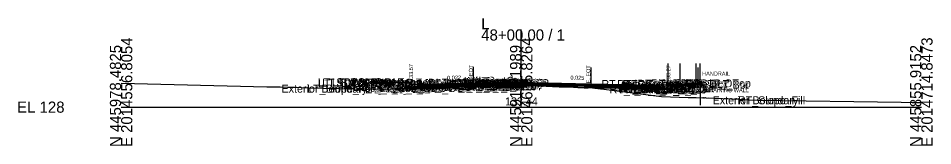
# Model space of a CAD drawing. Extents: x -26 to 4203, y -10 to 9526.
# Drawn here: x 2974.3 to 3202.8, y 7990.3 to 8022.3 of the extents above; entities that cross this region are included whole.
import ezdxf

# ---------------------------------------------------------------- set-up
doc = ezdxf.new("R2010")
doc.units = 0
for name, color, linetype in [('Default', 7, 'Continuous'), ('Exist CMT Pavement', 7, 'Continuous'), ('Exist Cross Section Cell', 7, 'Continuous'), ('Exist XS Center Line Elevation Label', 7, 'Continuous'), ('Exist XS Ground Line', 7, 'Continuous'), ('Prop CMT Conc Surface', 7, 'Continuous'), ('Prop CMT Concrete Structures', 7, 'Continuous'), ('Prop CMT Pvmt Course 1', 7, 'Continuous'), ('Prop CMT Pvmt Course 1 CG', 7, 'Continuous'), ('Prop CMT Pvmt Course 1 Wedge', 7, 'Continuous'), ('Prop CMT Pvmt Course 2', 7, 'Continuous'), ('Prop CMT Pvmt Course 2 Wedge', 7, 'Continuous'), ('Prop CMT Pvmt Course 3', 7, 'Continuous'), ('Prop CMT Pvmt Course 3 Wedge', 7, 'Continuous'), ('Prop CMT Pvmt Surface', 7, 'Continuous'), ('Prop CMT Pvmt Wedge Surface 1', 7, 'Continuous'), ('Prop CMT Pvmt Wedge Surface 2', 7, 'Continuous'), ('Prop CMT Pvmt Wedge Surface 3', 7, 'Continuous'), ('Prop CMT Slope Grass', 7, 'Continuous'), ('Prop CMT Subgrade Earthwork', 7, 'Continuous'), ('Prop XS Hydro Elevations', 7, 'Continuous'), ('Prop XS Label Text', 7, 'Continuous'), ('Prop XS Retaining Wall', 7, 'Continuous'), ('Prop XS SE Text', 7, 'Continuous'), ('Prop XS Side Slope Text', 7, 'Continuous'), ('Prop XS Vertical Lines', 7, 'Continuous'), ('Scratch_Level_0', 7, 'Continuous'), ('Scratch_Level_1', 7, 'Continuous'), ('Scratch_Level_3', 7, 'Continuous')]:
    doc.layers.add(name, color=color, linetype=linetype)

msp = doc.modelspace()

# ---------------------------------------------------------------- linework, layer by layer
at = {"layer": 'Exist CMT Pavement'}
for p, q in [((3088.01, 8005.08), (3089.91, 8005.18)), ((3089.91, 8005.18), (3092.07, 8005.25)), ((3092.07, 8005.25), (3095.35, 8005.35)), ((3095.35, 8005.35), (3098.32, 8005.41)), ((3098.32, 8005.41), (3100.07, 8005.45)), ((3111.65, 8005.06), (3116.69, 8004.85)), ((3116.69, 8004.85), (3117.36, 8004.95))]:
    msp.add_line(p, q, dxfattribs=at)
msp.add_lwpolyline([(3100.07, 8005.45), (3104.64, 8005.31), (3111.65, 8005.06)], dxfattribs=at)
at = {"layer": 'Exist Cross Section Cell'}
for p, q in [((3100, 8000), (3100, 8019.51)), ((3000, 8000), (3100, 8000)), ((3100, 8000), (3200, 8000))]:
    msp.add_line(p, q, dxfattribs=at)
at = {"layer": 'Exist XS Ground Line'}
msp.add_lwpolyline([(3000, 8006.05), (3036.39, 8005.09), (3039.77, 8005.08), (3041.58, 8005.03), (3043.19, 8004.99), (3046.8, 8004.88), (3058.18, 8004.58), (3064.65, 8004.5), (3065.83, 8004.51), (3072.44, 8004.58), (3082.81, 8004.64), (3084.94, 8004.69), (3085.67, 8004.8), (3087.4, 8005.02), (3087.7, 8005.06), (3088.83, 8005.12), (3089.91, 8005.18), (3091.24, 8005.22), (3092.07, 8005.25), (3094.69, 8005.33), (3095.35, 8005.35), (3098.32, 8005.41), (3099.56, 8005.43), (3100.07, 8005.45), (3100.63, 8005.43), (3101.5, 8005.41), (3103.48, 8005.35), (3104.13, 8005.33), (3104.64, 8005.31), (3107.8, 8005.19), (3109.46, 8005.13), (3111.28, 8005.07), (3111.65, 8005.06), (3113.07, 8005.01), (3114.15, 8004.95), (3115.7, 8004.88), (3116.69, 8004.85), (3117.36, 8004.95), (3117.79, 8004.87), (3118.39, 8004.77), (3119.81, 8004.6), (3120.23, 8004.56), (3120.65, 8004.49), (3135.05, 8002.67), (3141.76, 8002.44), (3143.72, 8002.4), (3146.24, 8002.34), (3154.42, 8001.97), (3156.7, 8001.84), (3159.37, 8001.79), (3194.96, 8001.22), (3197.74, 8001.18), (3200, 8001.15)], dxfattribs=at)
at = {"layer": 'Prop CMT Conc Surface'}
for points in [[(3067.96, 8006.16), (3062.96, 8006.26)], [(3072.46, 8005.57), (3072.46, 8006.07), (3071.96, 8006.07)], [(3074.46, 8005.7), (3072.46, 8005.57)], [(3136.75, 8005.27), (3136.75, 8005.77), (3137.25, 8005.77)], [(3134.75, 8005.4), (3136.75, 8005.27)]]:
    msp.add_lwpolyline(points, dxfattribs=at)
at = {"layer": 'Prop CMT Concrete Structures'}
for points in [[(3062.96, 8005.93), (3062.96, 8006.26)], [(3062.96, 8006.26), (3067.96, 8006.16)], [(3067.96, 8005.83), (3062.96, 8005.93)], [(3067.96, 8006.16), (3067.96, 8005.83)], [(3074.46, 8005.7), (3072.46, 8005.57), (3072.46, 8006.07), (3071.96, 8006.07)], [(3071.96, 8006.07), (3071.96, 8005.06), (3074.46, 8005.11)], [(3074.46, 8005.11), (3074.46, 8005.7)], [(3096, 8006.37), (3095.99, 8006.53), (3095.24, 8006.79), (3094, 8006.82), (3092.76, 8006.5), (3092.01, 8006.26), (3092, 8006.09)], [(3092, 8006.09), (3096, 8006.37)], [(3134.75, 8005.4), (3136.75, 8005.27), (3136.75, 8005.77), (3137.25, 8005.77)], [(3137.25, 8005.77), (3137.25, 8004.75)], [(3143.75, 8005.9), (3138.75, 8005.8)], [(3138.75, 8005.8), (3138.75, 8005.46)], [(3138.75, 8005.46), (3143.75, 8005.56)], [(3143.75, 8005.9), (3143.75, 8005.56)], [(3144.75, 8005.59), (3144.75, 8005.93)], [(3134.75, 8004.81), (3134.75, 8005.4)], [(3137.25, 8004.75), (3134.75, 8004.81)]]:
    msp.add_lwpolyline(points, dxfattribs=at)
at = {"layer": 'Prop CMT Pvmt Course 1'}
for points in [[(3092, 8006.09), (3074.46, 8005.7)], [(3074.46, 8005.45), (3092, 8005.84)], [(3074.46, 8005.7), (3074.46, 8005.45)], [(3092, 8006.09), (3096, 8006.37)], [(3096, 8006.12), (3092, 8005.84)], [(3092, 8005.84), (3092, 8006.09)], [(3092, 8005.84), (3092, 8006.09)], [(3092, 8005.97), (3092, 8005.84), (3092, 8005.84)], [(3096, 8006.37), (3096, 8006.12)], [(3096, 8006.37), (3134.75, 8005.4)], [(3096, 8006.12), (3096, 8006.37)], [(3117.36, 8005.71), (3096, 8006.24)], [(3096, 8006.24), (3096, 8006.12), (3096, 8006.12)], [(3117.36, 8005.58), (3117.36, 8005.71)], [(3134.75, 8005.15), (3120.86, 8005.49)], [(3134.75, 8005.4), (3134.75, 8005.15)]]:
    msp.add_lwpolyline(points, dxfattribs=at)
at = {"layer": 'Prop CMT Pvmt Course 1 CG'}
for points in [[(3074.46, 8005.11), (3071.46, 8005.05), (3071.12, 8004.71)], [(3071.12, 8004.71), (3074.46, 8004.78)], [(3074.46, 8004.78), (3074.46, 8005.11)], [(3134.75, 8004.81), (3137.75, 8004.74), (3138.09, 8004.4)], [(3134.75, 8004.48), (3134.75, 8004.81)], [(3138.09, 8004.4), (3134.75, 8004.48)]]:
    msp.add_lwpolyline(points, dxfattribs=at)
at = {"layer": 'Prop CMT Pvmt Course 1 Wedge'}
for points in [[(3092, 8005.97), (3092, 8005.84)], [(3096, 8006.12), (3096, 8006.24)], [(3096, 8006.24), (3098.32, 8006.18), (3099.56, 8006.15), (3100.07, 8006.14), (3100.63, 8006.13), (3101.5, 8006.1), (3103.48, 8006.05), (3104.13, 8006.04), (3104.64, 8006.02), (3107.53, 8005.95), (3107.8, 8005.95), (3109.46, 8005.9), (3111, 8005.87), (3111.28, 8005.86), (3111.65, 8005.85), (3113.07, 8005.81), (3114.15, 8005.79), (3115.7, 8005.75), (3116.6, 8005.73), (3116.69, 8005.72), (3117.36, 8005.71)], [(3117.36, 8005.58), (3116.69, 8005.6), (3116.6, 8005.6), (3115.7, 8005.62), (3114.15, 8005.66), (3113.07, 8005.69), (3111.65, 8005.72), (3111.28, 8005.73), (3111, 8005.74), (3109.46, 8005.78), (3107.8, 8005.82), (3107.53, 8005.83), (3104.64, 8005.9), (3104.13, 8005.91), (3103.48, 8005.93), (3101.5, 8005.98), (3100.63, 8006), (3100.07, 8006.01), (3099.56, 8006.03), (3098.32, 8006.06), (3096, 8006.12)], [(3117.36, 8005.71), (3117.36, 8005.58)]]:
    msp.add_lwpolyline(points, dxfattribs=at)
at = {"layer": 'Prop CMT Pvmt Course 2'}
for points in [[(3092, 8005.84), (3074.46, 8005.45)], [(3074.46, 8005.11), (3092, 8005.51)], [(3092, 8005.84), (3096, 8006.12)], [(3092, 8005.51), (3092, 8005.84)], [(3096, 8005.78), (3092, 8005.51)], [(3096, 8006.12), (3096, 8005.78)], [(3117.36, 8005.25), (3117.36, 8005.58)], [(3117.36, 8005.58), (3134.75, 8005.15)], [(3074.46, 8005.45), (3074.46, 8005.11)], [(3134.75, 8004.81), (3117.36, 8005.25)], [(3134.75, 8005.15), (3134.75, 8004.81)]]:
    msp.add_lwpolyline(points, dxfattribs=at)
at = {"layer": 'Prop CMT Pvmt Course 2 Wedge'}
for points in [[(3092, 8005.84), (3092, 8005.51)], [(3096, 8005.78), (3096, 8006.12)], [(3096, 8006.12), (3098.32, 8006.06), (3099.56, 8006.03), (3100.07, 8006.01), (3100.63, 8006), (3101.5, 8005.98), (3103.48, 8005.93), (3104.13, 8005.91), (3104.64, 8005.9), (3107.53, 8005.83), (3107.8, 8005.82), (3109.46, 8005.78), (3111, 8005.74), (3111.28, 8005.73), (3111.65, 8005.72), (3113.07, 8005.69), (3114.15, 8005.66), (3115.7, 8005.62), (3116.6, 8005.6), (3116.69, 8005.6), (3117.36, 8005.58)], [(3117.36, 8005.25), (3116.69, 8005.27), (3116.6, 8005.27), (3115.7, 8005.29), (3114.15, 8005.33), (3113.07, 8005.36), (3111.65, 8005.39), (3111.28, 8005.4), (3111, 8005.41), (3109.46, 8005.45), (3107.8, 8005.49), (3107.53, 8005.49), (3104.64, 8005.57), (3104.13, 8005.58), (3103.48, 8005.6), (3101.5, 8005.64), (3100.63, 8005.67), (3100.07, 8005.68), (3099.56, 8005.69), (3098.32, 8005.72), (3096, 8005.78)], [(3117.36, 8005.58), (3117.36, 8005.25)]]:
    msp.add_lwpolyline(points, dxfattribs=at)
at = {"layer": 'Prop CMT Pvmt Course 3'}
for points in [[(3092, 8005.51), (3074.46, 8005.11)], [(3092, 8005.51), (3096, 8005.78)], [(3074.46, 8005.11), (3074.46, 8004.78)], [(3074.46, 8004.78), (3088.01, 8005.08)], [(3117.36, 8005.25), (3134.75, 8004.81)], [(3117.36, 8004.92), (3117.36, 8005.25)], [(3134.75, 8004.48), (3117.36, 8004.92)], [(3134.75, 8004.81), (3134.75, 8004.48)]]:
    msp.add_lwpolyline(points, dxfattribs=at)
at = {"layer": 'Prop CMT Pvmt Course 3 Wedge'}
for points in [[(3096, 8005.78), (3098.32, 8005.72), (3099.56, 8005.69), (3100.07, 8005.68), (3100.63, 8005.67), (3101.5, 8005.64), (3103.48, 8005.6), (3104.13, 8005.58), (3104.64, 8005.57), (3107.53, 8005.49), (3107.8, 8005.49), (3109.46, 8005.45), (3111, 8005.41), (3111.28, 8005.4), (3111.65, 8005.39), (3113.07, 8005.36), (3114.15, 8005.33), (3115.7, 8005.29), (3116.6, 8005.27), (3116.69, 8005.27), (3117.36, 8005.25)], [(3120.86, 8004.46), (3120.65, 8004.49), (3120.23, 8004.56), (3119.81, 8004.6), (3118.39, 8004.77), (3118.16, 8004.8), (3117.79, 8004.87), (3117.6, 8004.92), (3117.36, 8004.95), (3116.69, 8004.85), (3116.6, 8004.85), (3115.7, 8004.88), (3114.15, 8004.95), (3113.07, 8005.01), (3111.65, 8005.06), (3111.28, 8005.07), (3111, 8005.08), (3109.46, 8005.13), (3107.8, 8005.19), (3107.53, 8005.2), (3104.64, 8005.31), (3104.13, 8005.33), (3103.48, 8005.35), (3101.5, 8005.41), (3100.63, 8005.43), (3100.07, 8005.45), (3099.56, 8005.43), (3098.32, 8005.41), (3096, 8005.36)]]:
    msp.add_lwpolyline(points, dxfattribs=at)
at = {"layer": 'Prop CMT Pvmt Surface'}
for points in [[(3092, 8006.09), (3074.46, 8005.7)], [(3092, 8006.09), (3096, 8006.37)], [(3096, 8006.37), (3134.75, 8005.4)]]:
    msp.add_lwpolyline(points, dxfattribs=at)
at = {"layer": 'Prop CMT Pvmt Wedge Surface 1'}
for points in [[(3092, 8006.09), (3092, 8005.84), (3092, 8005.84), (3092, 8005.97)], [(3096, 8006.37), (3096, 8006.12), (3096, 8006.12), (3096, 8006.24)], [(3096, 8006.24), (3117.36, 8005.71)], [(3117.36, 8005.71), (3117.36, 8005.58)], [(3120.86, 8005.49), (3134.75, 8005.15)], [(3134.75, 8005.15), (3134.75, 8005.4)]]:
    msp.add_lwpolyline(points, dxfattribs=at)
at = {"layer": 'Prop CMT Pvmt Wedge Surface 2'}
for points in [[(3092, 8006.09), (3092, 8005.84)], [(3096, 8006.37), (3096, 8006.12)], [(3096, 8006.12), (3117.36, 8005.58)], [(3134.75, 8005.15), (3134.75, 8005.4)]]:
    msp.add_lwpolyline(points, dxfattribs=at)
at = {"layer": 'Prop CMT Pvmt Wedge Surface 3'}
for points in [[(3092, 8006.09), (3092, 8005.51)], [(3096, 8006.37), (3096, 8005.78)], [(3096, 8005.78), (3117.36, 8005.25)], [(3134.75, 8004.81), (3134.75, 8005.4)]]:
    msp.add_lwpolyline(points, dxfattribs=at)
at = {"layer": 'Prop CMT Slope Grass'}
for points in [[(3062.46, 8006.26), (3057.46, 8004.6)], [(3071.96, 8006.07), (3062.46, 8006.26)], [(3137.25, 8005.77), (3144.75, 8005.92)]]:
    msp.add_lwpolyline(points, dxfattribs=at)
at = {"layer": 'Prop CMT Subgrade Earthwork'}
msp.add_line((3088.01, 8005.08), (3088.01, 8005.08), dxfattribs=at)
for points in [[(3074.46, 8004.78), (3071.12, 8004.71), (3069.71, 8006.12)], [(3134.75, 8004.48), (3138.09, 8004.4), (3139.51, 8005.81)], [(3088.01, 8005.08), (3074.46, 8004.78)], [(3117.36, 8004.92), (3117.36, 8004.95)], [(3117.36, 8004.92), (3134.75, 8004.48)]]:
    msp.add_lwpolyline(points, dxfattribs=at)
at = {"layer": 'Prop XS Label Text'}
for p, q in [((3088.01, 8010.08), (3088.01, 8005.08)), ((3117.36, 8009.95), (3117.36, 8004.95))]:
    msp.add_line(p, q, dxfattribs=at)
at = {"layer": 'Prop XS Retaining Wall'}
msp.add_line((3144.75, 8006.22), (3144.75, 8002.37), dxfattribs=at)
at = {"layer": 'Prop XS Vertical Lines'}
msp.add_line((3144.25, 8005.91), (3144.25, 8009.91), dxfattribs=at)
at = {"layer": 'Scratch_Level_1'}
for p, q in [((3136.75, 8005.77), (3136.75, 8010.98)), ((3136.75, 8005.77), (3136.75, 8010.98)), ((3139.75, 8005.82), (3139.75, 8010.98)), ((3143.75, 8005.77), (3143.75, 8010.98)), ((3144.75, 8005.77), (3144.75, 8010.98)), ((3144.75, 8005.77), (3144.75, 8010.98))]:
    msp.add_line(p, q, dxfattribs=at)
at = {"layer": 'Scratch_Level_3'}
msp.add_lwpolyline([(3136.75, 8005.77), (3144.75, 8005.77), (3144.75, 8000.5)], dxfattribs=at)
msp.add_lwpolyline([(3136.75, 8005.77), (3144.75, 8005.77), (3144.75, 8000.5)], dxfattribs=at)

# ---------------------------------------------------------------- texts
at = {"layer": 'Default'}
msp.add_text('-', height=0.0001, dxfattribs=at).set_placement((3000, 8000))
msp.add_text('-', height=0.0001, dxfattribs=at).set_placement((3000, 8000))
at = {"layer": 'Exist Cross Section Cell'}
for s, p in [('L', (3090, 8019.51)), ('48+00.00 / 1', (3090, 8016.71)), ('EL 128', (2974, 7998.6))]:
    msp.add_text(s, height=2.8, dxfattribs=at).set_placement(p)
for s, p in [('E 2014556.8054', (3002.8, 7990)), ('E 2014635.8264', (3102.8, 7990)), ('E 2014714.8473', (3202.8, 7990)), ('N 445978.4825', (3000, 7990)), ('N 445917.1989', (3100, 7990)), ('N 445855.9152', (3200, 7990))]:
    msp.add_text(s, height=2.8, rotation=90, dxfattribs=at).set_placement(p)
at = {"layer": 'Exist XS Center Line Elevation Label'}
msp.add_text('133.44', height=2, dxfattribs=at).set_placement((3095.96, 8000.44))
at = {"layer": 'Prop XS Hydro Elevations'}
for s, p in [('133.57', (3072.96, 8006.57)), ('133.27', (3137.25, 8006.27))]:
    msp.add_text(s, height=1, rotation=90, dxfattribs=at).set_placement(p)
at = {"layer": 'Prop XS Label Text'}
for s, height, rotation, p in [('E. EOT', 1, 90, (3087.91, 8006.1)), ('E. EOT', 1, 90, (3117.26, 8005.97)), ('133.92', 0.4, 360, (3144.98, 8005.69)), ('130.37', 0.4, 360, (3145.29, 8002.16))]:
    msp.add_text(s, height=height, rotation=rotation, dxfattribs=at).set_placement(p)
at = {"layer": 'Prop XS Retaining Wall'}
msp.add_text('HANDRAIL', height=1, dxfattribs=at).set_placement((3145.22, 8007.91))
for s, p in [("8' BERM", (3138.76, 8006.08)), ('RETAINING WALL', (3145.22, 8003.74))]:
    msp.add_text(s, height=1, rotation=360, dxfattribs=at).set_placement(p)
at = {"layer": 'Prop XS SE Text'}
for s, rotation, p in [('0.022', 1.2836, (3081.5, 8006.85)), ('0.025', 358.5676, (3112.29, 8006.92))]:
    msp.add_text(s, height=1, rotation=rotation, dxfattribs=at).set_placement(p)
at = {"layer": 'Prop XS Side Slope Text'}
msp.add_text('3:1', height=1, rotation=18.4349, dxfattribs=at).set_placement((3058.82, 8005.86))
at = {"layer": 'Scratch_Level_0'}
for s, p in [('Exterior Boundary', (3040.1, 8003.64)), ('LT_Slope_Fill', (3046.48, 8003.64)), ('LT_SDWK_Out_Top', (3049.19, 8005.26)), ('LT_SDWK_Out_Bot', (3049.23, 8004.93)), ('LT_Sub_Trench_Out_DLT', (3050.27, 8005.12)), ('LT_CSLP_Pnt', (3052.63, 8005.26)), ('LT_SDWK_In_Top', (3055.82, 8005.16)), ('LT_SDWK_In_Top', (3055.82, 8005.16)), ('LT_SDWK_In_Bot', (3055.85, 8004.83)), ('LT_SDWK_In_Bot', (3055.85, 8004.83)), ('LT_CG1_Shelf_Out', (3058.01, 8004.05)), ('LT_CG_Top_Face', (3059.72, 8005.07)), ('LT_CG_Top_BOC', (3060.24, 8005.07)), ('LT_CG_Bot_BOC', (3060.27, 8004.06)), ('LT_CG_Top_Gut', (3060.7, 8004.57)), ('LT_Sub_OEOP', (3061.23, 8003.71)), ('LT_Sub_OEOT_CG', (3061.83, 8003.78)), ('LT_CG_Bot_IE', (3064.37, 8004.11)), ('LT_Sub_OEOT', (3064.54, 8003.78)), ('LT_PV2_OEOT', (3064.63, 8004.45)), ('LT_PV3_OEOT', (3064.63, 8004.11)), ('LT_PV1_OEOT', (3065.2, 8004.7)), ('LT_Sub_OEEOP', (3081.21, 8004.17)), ('LT_PV2_OEEOP', (3081.31, 8004.84)), ('LT_PV3_OEEOP', (3081.31, 8004.51)), ('LT_PV1_OEEOP', (3081.87, 8004.97)), ('LT_PV2_IEEOP', (3081.95, 8004.84)), ('LT_PV1_IEEOP', (3082.52, 8004.97)), ('LT_PV2_PGL1', (3082.88, 8004.84)), ('LT_PV3_PGL1', (3082.88, 8004.51)), ('LT_PV2_PGL', (3083.21, 8004.84)), ('LT_PV4_PGL', (3083.21, 8004.17)), ('LT_PV1_PGL', (3083.78, 8005.09)), ('MI_Face In', (3083.9, 8005.26)), ('RT_Sub_OEEOP', (3085.17, 8004.25)), ('RT_PV2_OEEOP', (3085.26, 8004.92)), ('RT_PV3_OEEOP', (3085.26, 8004.59)), ('MI_Top In', (3085.61, 8005.51)), ('RT_PV1_OEEOP', (3085.83, 8005.04)), ('RT_PV2_IEEOP', (3085.91, 8004.92)), ('MI_Face Out', (3086.26, 8005.33)), ('MI_Top Out', (3086.47, 8005.59)), ('RT_PV1_IEEOP', (3086.47, 8005.04)), ('RT_PV2_PGL1', (3086.84, 8005.12)), ('RT_PV3_PGL1', (3086.84, 8004.79)), ('MI_Crown', (3087.07, 8005.61)), ('RT_PV2_PGL', (3087.17, 8004.92)), ('RT_PV4_PGL', (3087.17, 8004.45)), ('MI_Bot Out', (3087.26, 8005.17)), ('RT_PV1_PGL', (3087.73, 8005.17)), ('RT_Sub_Trench_Out_DLT', (3120.03, 8004.81)), ('RT_Sub_OEOT_CG', (3122.07, 8003.48)), ('RT_CG_Top_Face', (3123.96, 8004.77)), ('RT_CG1_Shelf_Out', (3124.25, 8003.74)), ('RT_CG_Bot_IE', (3124.62, 8003.82)), ('RT_Sub_OEOT', (3124.78, 8003.48)), ('RT_PV2_OEOT', (3124.88, 8004.15)), ('RT_PV3_OEOT', (3124.88, 8003.82)), ('RT_CG_Top_Gut', (3124.94, 8004.27)), ('RT_PV1_OEOT', (3125.44, 8004.4)), ('RT_CG_Top_BOC', (3125.49, 8004.77)), ('RT_CG_Bot_BOC', (3125.52, 8003.75)), ('RT_Sub_OEOP', (3128.15, 8003.4)), ('RT_SDWK_In_Top', (3129.06, 8004.86)), ('RT_SDWK_In_Bot', (3129.09, 8004.53)), ('RT_SDWK_Out_Top', (3132.44, 8004.96)), ('RT_SDWK_Out_Bot', (3132.47, 8004.63)), ('RT_Shld_O', (3138.79, 8004.95)), ('CSLP_Pnt', (3139.62, 8004.96)), ('Exterior Boundary', (3147.84, 8000.72)), ('RT_Slope_Fill', (3154.17, 8000.72))]:
    msp.add_text(s, height=2, dxfattribs=at).set_placement(p)

doc.saveas('drawing.dxf')
